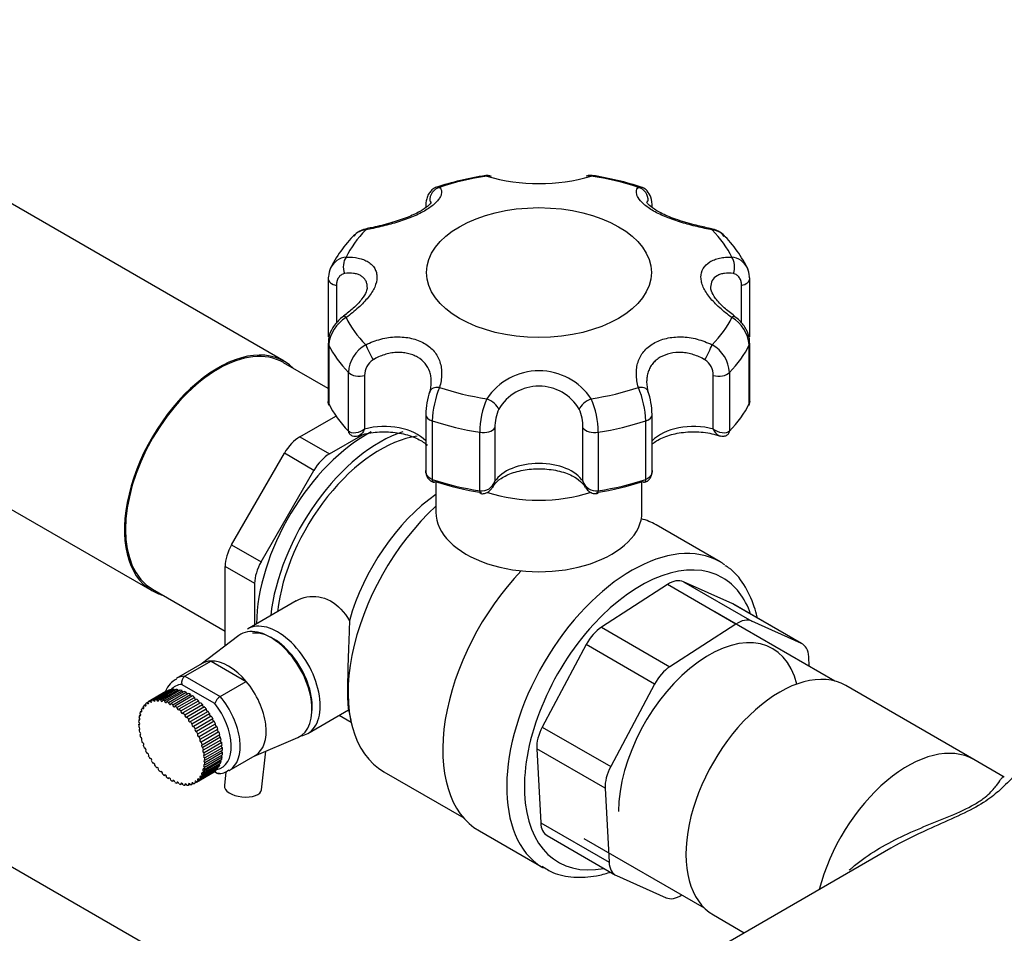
# Model space of a CAD drawing. Extents: x -132501 to 411300, y -42818 to 427495.
# Tile 318 of 330: x 252210 to 252368, y 242400 to 242546. Entities that reach past the tile are written whole.
import ezdxf

# ---------------------------------------------------------------- set-up
doc = ezdxf.new("R2010")
doc.units = 0
doc.header["$LTSCALE"] = 50
for name, color, linetype in [('91040265_-_FT_ST', 7, 'CONTINUOUS'), ('96053355_-_FT_NI', 7, 'CONTINUOUS'), ('96158847_-_FT_RO', 7, 'CONTINUOUS'), ('96308586', 7, 'CONTINUOUS'), ('97823497_-_HAHN-', 7, 'CONTINUOUS'), ('97823500_-_VENTI', 7, 'CONTINUOUS'), ('Default', 7, 'CONTINUOUS')]:
    doc.layers.add(name, color=color, linetype=linetype)

# ---------------------------------------------------------------- blocks, each defined once
blk = doc.blocks.new('SE3')
at = {"layer": '91040265_-_FT_ST', "color": 7, "linetype": 'Continuous'}
for p, q in [((394.078, 115.053), (392.152, 116.165)), ((396.301, 113.798), (394.251, 114.982)), ((390.057, 112.535), (391.982, 111.424)), ((392.131, 111.31), (392.626, 111.024))]:
    blk.add_line(p, q, dxfattribs=at)
for centre, end_param in [((393.191, 113.146), 3.141593), ((395.241, 111.962), 2.019528)]:
    blk.add_ellipse(centre, major_axis=(1.06, 1.836), ratio=0.57735, start_param=0, end_param=end_param, dxfattribs=at)
at = {"layer": '96053355_-_FT_NI', "color": 7, "linetype": 'Continuous'}
for p, q in [((385.256, 120.175), (375.781, 125.645)), ((373.661, 121.973), (383.136, 116.503)), ((385.96, 119.74), (385.244, 120.153)), ((383.148, 116.524), (384.309, 115.854))]:
    blk.add_line(p, q, dxfattribs=at)
for major_axis, start_param, end_param in [((-1.048, -1.815), 3.141593, 6.283185), ((-1.06, -1.836), 2.989416, 6.283185), ((-1.06, -1.836), 0, 0.152177)]:
    blk.add_ellipse((384.196, 118.339), major_axis=major_axis, ratio=0.57735, start_param=start_param, end_param=end_param, dxfattribs=at)
at = {"layer": '96158847_-_FT_RO', "color": 7, "linetype": 'Continuous'}
for p, q in [((396.791, 113.515), (396.301, 113.798)), ((394.975, 112.38), (384.212, 106.166))]:
    blk.add_line(p, q, dxfattribs=at)
blk.add_ellipse((395.241, 111.962), major_axis=(1.06, 1.836), ratio=0.57735, start_param=0, end_param=2.019528, dxfattribs=at)
for points, knots in [([(394.308, 112.027), (394.323, 112.04), (394.338, 112.053), (394.459, 112.159), (394.577, 112.244), (394.947, 112.478), (395.223, 112.606), (395.645, 112.782), (395.79, 112.839), (396.067, 112.954), (396.201, 113.015), (396.363, 113.109), (396.412, 113.141), (396.494, 113.203), (396.528, 113.232), (396.615, 113.315), (396.653, 113.364), (396.71, 113.443), (396.73, 113.473), (396.76, 113.514), (396.771, 113.524), (396.779, 113.522), (396.78, 113.521), (396.781, 113.521)], [0.089246, 0.089246, 0.089246, 0.089246, 0.09375, 0.09375, 0.125, 0.125, 0.1875, 0.1875, 0.21875, 0.21875, 0.25, 0.25, 0.265625, 0.265625, 0.28125, 0.28125, 0.3125, 0.3125, 0.34375, 0.34375, 0.375, 0.375, 0.3776207, 0.3776207, 0.3776207, 0.3776207]), ([(396.944, 113.516), (396.934, 113.511), (396.924, 113.503), (396.885, 113.471), (396.852, 113.438), (396.768, 113.355), (396.717, 113.304), (396.578, 113.189), (396.488, 113.124), (396.266, 112.996), (396.133, 112.931), (395.856, 112.805), (395.709, 112.742), (395.365, 112.586), (395.164, 112.488), (394.974, 112.379)], [0.6435999, 0.6435999, 0.6435999, 0.6435999, 0.65625, 0.65625, 0.6875, 0.6875, 0.71875, 0.71875, 0.75, 0.75, 0.78125, 0.78125, 0.8125, 0.8125, 0.856442, 0.856442, 0.856442, 0.856442])]:
    blk.add_open_spline(points, degree=3, knots=knots, dxfattribs=at)
at = {"layer": '96308586', "color": 7, "linetype": 'Continuous'}
blk.add_line((379.986, 112.605), (385.363, 109.5), dxfattribs=at)
at = {"layer": '97823497_-_HAHN-', "color": 7, "linetype": 'Continuous'}
for p, q in [((385.96, 121.499), (385.96, 120.565)), ((392.714, 120.565), (392.714, 121.499)), ((386.092, 121.391), (386.092, 120.783)), ((392.582, 120.786), (392.582, 121.391)), ((385.96, 120.468), (385.96, 119.533)), ((385.968, 120.437), (385.968, 119.498)), ((392.706, 119.498), (392.706, 120.437)), ((392.714, 119.533), (392.714, 120.468)), ((386.284, 119.056), (386.284, 119.995)), ((386.544, 119.947), (386.544, 119.09)), ((392.13, 119.09), (392.13, 119.947)), ((392.389, 119.995), (392.389, 119.056)), ((385.968, 119.498), (385.968, 119.497)), ((392.697, 119.465), (392.7, 119.471)), ((392.706, 119.497), (392.706, 119.498)), ((385.508, 118.966), (386.084, 119.299)), ((387.522, 119.322), (387.522, 118.43)), ((391.152, 118.43), (391.152, 119.322)), ((387.624, 119.221), (387.624, 118.283)), ((388.632, 119.11), (388.632, 118.253)), ((390.042, 118.253), (390.042, 119.11)), ((391.049, 118.283), (391.049, 119.221)), ((385.508, 118.966), (385.981, 118.692)), ((385.981, 118.692), (386.518, 119.002)), ((386.283, 119.057), (386.284, 119.056)), ((388.389, 118.1), (388.389, 119.038)), ((390.284, 119.038), (390.284, 118.1)), ((392.389, 119.056), (392.39, 119.057)), ((384.412, 117.238), (385.258, 118.702)), ((385.731, 118.428), (385.258, 118.702)), ((384.886, 116.964), (385.731, 118.428)), ((387.624, 118.283), (387.626, 118.282)), ((387.687, 118.247), (387.687, 117.759)), ((390.987, 117.759), (390.987, 118.247)), ((391.048, 118.282), (391.049, 118.283)), ((388.387, 118.1), (388.389, 118.1)), ((390.284, 118.1), (390.286, 118.1)), ((392.237, 116.964), (391.212, 117.556)), ((384.412, 117.238), (384.886, 116.964)), ((384.309, 115.615), (384.309, 116.889)), ((384.783, 116.616), (384.309, 116.889)), ((384.783, 115.954), (384.783, 116.616)), ((391.395, 116.6), (390.337, 115.916)), ((392.491, 115.967), (391.395, 116.6)), ((392.444, 116.291), (391.651, 116.645)), ((391.651, 116.645), (392.747, 116.013)), ((385.447, 116.338), (384.668, 115.888)), ((393.54, 115.658), (392.444, 116.291)), ((393.555, 115.65), (392.459, 116.283)), ((392.491, 115.967), (391.433, 115.283)), ((393.54, 115.658), (392.747, 116.013)), ((390.337, 115.916), (391.433, 115.283)), ((390.093, 115.639), (389.39, 114.317)), ((391.189, 115.006), (390.093, 115.639)), ((393.666, 115.291), (393.658, 115.445)), ((391.189, 115.006), (390.486, 113.684)), ((385.633, 114.217), (386.287, 114.594)), ((386.282, 114.619), (386.321, 114.428)), ((386.135, 114.506), (386.328, 114.394)), ((389.39, 114.317), (390.486, 113.684)), ((389.301, 113.971), (389.365, 112.785)), ((390.397, 113.338), (389.301, 113.971)), ((386.853, 113.6), (388.131, 112.862)), ((390.397, 113.338), (390.461, 112.153)), ((389.365, 112.785), (390.461, 112.153)), ((388.382, 112.654), (389.407, 112.063)), ((389.467, 112.58), (390.563, 111.948)), ((390.579, 111.94), (391.372, 111.585))]:
    blk.add_line(p, q, dxfattribs=at)
for centre, radius, start, end in [((389.27, 118.089), 5.122, 98.8625, 108.0694), ((388.509, 123.002), 0.148, 63.141, 107.4775), ((389.337, 125.972), 2.952, 253.5505, 286.4495), ((390.16, 122.997), 0.155, 70.9899, 114.4686), ((389.413, 118.128), 5.083, 71.8943, 81.1737), ((386.586, 121.977), 0.302, 94.6242, 136.9825), ((386.621, 121.972), 0.326, 95.0902, 140.4632), ((392.066, 122), 0.296, 36.4755, 86.9853), ((392.088, 121.977), 0.302, 43.1349, 85.3838), ((387.837, 120.746), 2.057, 134.9526, 154.0877), ((390.87, 120.769), 2.017, 25.7194, 45.2404), ((386.274, 121.535), 0.307, 94.9091, 153.66), ((392.4, 121.535), 0.307, 26.1248, 85.1021), ((386.274, 121.535), 0.307, 153.66, 180.7755), ((392.4, 121.535), 0.307, 359.2133, 26.1248), ((386.529, 120.387), 0.563, 119.8993, 174.9242), ((392.148, 120.389), 0.56, 4.8855, 60.291), ((386.825, 119.965), 0.541, 119.0936, 176.8344), ((391.847, 119.964), 0.543, 3.2846, 60.7874), ((386.842, 119.949), 0.298, 122.9673, 180.426), ((391.832, 119.949), 0.298, 359.574, 57.0326), ((389.337, 119.021), 1.002, 33.5062, 146.4938), ((389.225, 119.144), 1.602, 157.5748, 177.2474), ((389.337, 119.027), 0.749, 30.793, 149.207), ((389.462, 119.147), 1.589, 2.6706, 22.5072), ((388.708, 119.311), 1.183, 161.014, 179.3593), ((389.715, 119.042), 1.326, 156.3122, 180.1523), ((388.962, 119.043), 1.323, 359.8217, 23.7137), ((389.869, 119.291), 1.281, 1.455, 18.5602), ((386.042, 119.519), 0.0819, 170.2427, 215.2005), ((389.295, 119.13), 0.663, 154.9924, 181.6659), ((389.379, 119.13), 0.663, 358.334, 25.0077), ((388.415, 118.327), 0.228, 263.485, 341.2457), ((388.436, 118.27), 0.197, 331.7043, 355.2777), ((390.238, 118.27), 0.197, 184.7223, 208.2946), ((390.258, 118.327), 0.228, 198.7543, 276.515)]:
    blk.add_arc(centre, radius, start, end, dxfattribs=at)
for centre, major_axis, ratio, start_param, end_param in [((389.337, 121.358), (-3.2, 0), 0.57735, 4.97664, 5.233536), ((388.522, 122.947), (-0.057, -0.192), 0.869302, 3.297866, 3.589107), ((390.152, 122.947), (0.057, -0.192), 0.869302, 2.694079, 3.139613), ((389.337, 121.358), (3.2, 0), 0.57735, 1.049649, 1.306546), ((387.784, 122.77), (0.133, 0.149), 0.953775, 0.958402, 2.420136), ((390.89, 122.77), (-0.133, 0.149), 0.953775, 3.863049, 5.324783), ((389.337, 121.358), (-3.2, 0), 0.57735, 5.762038, 6.018935), ((386.631, 122.105), (0.041, -0.196), 0.406558, 3.128427, 3.554417), ((392.043, 122.105), (-0.041, -0.196), 0.406558, 2.728768, 3.175302), ((389.337, 121.358), (3.2, 0), 0.57735, 0.264251, 0.521147), ((386.325, 121.679), (-0.011, 0.2), 0.610495, 0.594867, 2.056602), ((392.349, 121.679), (0.011, 0.2), 0.610495, 4.226584, 5.688318), ((386.16, 121.499), (0.2, 0), 0.57735, 2.867467, 3.141593), ((386.16, 121.499), (0.2, 0), 0.57735, 3.141593, 4.365232), ((392.514, 121.499), (-0.2, 0), 0.57735, 1.917953, 3.141593), ((392.514, 121.499), (-0.2, 0), 0.57735, 3.141593, 3.415718), ((386.325, 120.738), (0.12, -0.16), 0.163388, 2.469247, 3.156882), ((386.325, 120.738), (0.12, -0.16), 0.163388, 3.156882, 3.178424), ((389.337, 121.358), (-3.2, 0), 0.57735, 0.264251, 0.521147), ((389.337, 121.358), (3.2, 0), 0.57735, 5.762038, 6.018935), ((392.349, 120.738), (-0.12, -0.16), 0.163388, 3.106808, 3.813938), ((386.16, 120.468), (0.2, 0), 0.57735, 3.141593, 3.415718), ((389.337, 120.984), (-3.5, 0), 0.57735, 0.274125, 0.511273), ((386.631, 120.311), (0.089, -0.179), 0.04055, 3.906299, 5.368033), ((392.043, 120.311), (0.089, 0.179), 0.04055, 4.056745, 5.518479), ((389.337, 120.984), (3.5, 0), 0.57735, 5.771912, 6.00906), ((392.514, 120.468), (-0.2, 0), 0.57735, 2.867467, 3.141593), ((386.459, 120.052), (0.2, 0), 0.57735, 3.652865, 5.15063), ((392.215, 120.052), (0.2, 0), 0.57735, 4.274148, 5.771912), ((387.784, 119.646), (0.193, -0.052), 0.506668, 1.912168, 3.16196), ((389.337, 121.358), (-3.2, 0), 0.57735, 1.049649, 1.306546), ((389.337, 121.358), (3.2, 0), 0.57735, 4.97664, 5.233536), ((390.89, 119.646), (-0.193, -0.052), 0.506668, 2.909283, 4.371017), ((388.522, 119.469), (-0.17, 0.105), 0.422194, 3.622929, 5.084663), ((390.152, 119.469), (0.17, 0.105), 0.422194, 1.198522, 2.660257), ((386.064, 119.514), (0.0904, 0.0428), 0.774101, 2.784935, 3.138655), ((389.337, 120.045), (-3.5, 0), 0.57735, 0.274724, 0.510674), ((386.064, 119.513), (0.0899, 0.0439), 0.785878, 2.77526, 3.140479), ((389.337, 120.045), (3.5, 0), 0.57735, 5.772512, 6.008461), ((392.609, 119.513), (-0.0899, 0.0439), 0.785878, 3.131922, 3.507925), ((392.61, 119.514), (-0.0904, 0.0428), 0.774101, 3.139776, 3.49825), ((387.722, 119.322), (0.2, 0), 0.57735, 3.121173, 3.141593), ((387.722, 119.322), (0.2, 0), 0.57735, 3.141593, 4.201116), ((390.952, 119.322), (-0.2, 0), 0.57735, 2.082069, 3.152111), ((386.862, 118.698), (-0.75, 0), 0.57735, 3.635897, 5.15063), ((389.337, 120.984), (-3.5, 0), 0.57735, 1.059524, 1.296671), ((388.444, 119.15), (0.2, 0), 0.57735, 4.438264, 5.936029), ((390.23, 119.15), (0.2, 0), 0.57735, 3.488749, 4.986514), ((389.337, 120.984), (3.5, 0), 0.57735, 4.986514, 5.223662), ((391.812, 118.698), (0.75, 0), 0.57735, 1.132555, 2.647289), ((386.579, 116.963), (-1.25, -2.165), 0.57735, 3.88705, 5.4839), ((386.791, 116.84), (-1.25, -2.165), 0.57735, 3.718944, 5.363497), ((386.791, 116.84), (-1.175, -2.035), 0.57735, 3.561317, 5.354869), ((385.508, 118.558), (0.25, 0.433), 0.57735, 0.785398, 1.570796), ((386.371, 119.086), (0.0718, 0.0696), 0.712324, 2.536785, 3.141737), ((386.372, 119.085), (0.0705, 0.0709), 0.723684, 2.524241, 3.140931), ((392.302, 119.085), (-0.0705, 0.0709), 0.723684, 3.140496, 3.758945), ((385.981, 118.284), (0.25, 0.433), 0.57735, 0.785398, 1.570796), ((389.337, 118.106), (-0.75, 0), 0.57735, 3.488749, 5.936029), ((387.673, 118.333), (0.0324, 0.0946), 0.387672, 2.25883, 3.144296), ((389.337, 120.045), (-3.5, 0), 0.57735, 1.060123, 1.296072), ((387.675, 118.333), (0.0308, 0.0951), 0.399075, 2.251917, 3.822713), ((389.337, 119.963), (-3.4, 0), 0.57735, 1.060123, 1.296072), ((389.337, 119.963), (3.4, 0), 0.57735, 4.987113, 5.223063), ((389.337, 120.045), (3.5, 0), 0.57735, 4.987113, 5.223063), ((390.999, 118.333), (-0.0308, 0.0951), 0.399075, 2.460472, 3.142491), ((390.999, 118.333), (-0.0308, 0.0951), 0.399075, 3.142491, 4.031269), ((391, 118.333), (-0.0324, 0.0946), 0.387672, 3.139665, 4.024356), ((387.852, 116.228), (-1.175, -2.035), 0.57735, 4.026496, 5.130975), ((388.415, 118.156), (0.0161, 0.0987), 0.221501, 2.204405, 3.140885), ((388.417, 118.155), (0.0144, 0.099), 0.232731, 2.200499, 3.144281), ((389.337, 118.902), (-1.65, 0), 0.57735, 1.048467, 2.092674), ((390.257, 118.155), (-0.0144, 0.099), 0.232731, 3.138875, 4.082687), ((390.259, 118.156), (-0.0161, 0.0987), 0.221501, 3.143774, 4.07878), ((388.241, 116.003), (-1.387, -2.403), 0.57735, 4.213208, 6.283185), ((389.337, 117.759), (-1.65, 0), 0.57735, 0, 3.141593), ((389.797, 115.105), (-1.415, -2.451), 0.57735, 3.141593, 3.296274), ((390.822, 114.513), (-1.415, -2.451), 0.57735, 3.141593, 6.267225), ((384.662, 117.093), (-0.25, -0.433), 0.57735, 4.712389, 5.497787), ((385.136, 116.82), (0.25, 0.433), 0.57735, 1.570796, 2.356194), ((390.963, 114.432), (1.315, 2.278), 0.57735, 0, 3.606258), ((390.822, 114.513), (-1.415, -2.451), 0.57735, 3.08543, 3.141593), ((389.797, 115.105), (-1.415, -2.451), 0.57735, 4.308051, 6.283185), ((391.416, 116.205), (0.25, 0.433), 0.57735, 0.059615, 0.845013), ((390.963, 114.432), (1.315, 2.278), 0.57735, 5.81852, 6.283185), ((392.209, 115.85), (-0.25, -0.433), 0.57735, 3.141593, 3.201208), ((385.151, 115.052), (0.482, -0.836), 0.57735, 0, 3.141593), ((392.512, 115.572), (0.25, 0.433), 0.57735, 0.059615, 0.845013), ((390.358, 115.521), (-0.25, -0.433), 0.57735, 3.986606, 4.772004), ((392.059, 113.799), (-1.024, -1.773), 0.57735, 2.594774, 5.497787), ((393.305, 115.217), (-0.25, -0.433), 0.57735, 2.415809, 3.201208), ((391.454, 114.888), (0.25, 0.433), 0.57735, 0.845013, 1.630411), ((385.151, 115.052), (0.482, -0.836), 0.57735, 6.073852, 6.283185), ((389.654, 114.199), (-0.25, -0.433), 0.57735, 4.772004, 5.557402), ((390.75, 113.566), (-0.25, -0.433), 0.57735, 4.772004, 5.557402), ((389.717, 113.013), (0.25, 0.433), 0.57735, 2.415809, 3.141593), ((390.813, 112.381), (0.25, 0.433), 0.57735, 2.415809, 3.201208), ((391.606, 112.026), (-0.25, -0.433), 0.57735, 0.059615, 0.845013)]:
    blk.add_ellipse(centre, major_axis=major_axis, ratio=ratio, start_param=start_param, end_param=end_param, dxfattribs=at)
blk.add_ellipse((389.337, 121.596), major_axis=(-1.8, 0), ratio=0.57735, dxfattribs=at)
for points in [[(388.501, 123.141), (388.487, 123.147), (388.474, 123.149), (388.462, 123.147)], [(390.212, 123.147), (390.2, 123.149), (390.187, 123.147), (390.173, 123.141)], [(387.702, 122.966), (387.715, 122.97), (387.729, 122.968), (387.744, 122.96)], [(390.93, 122.96), (390.945, 122.968), (390.959, 122.97), (390.972, 122.966)], [(387.611, 122.715), (387.609, 122.727), (387.601, 122.736), (387.59, 122.742)], [(391.084, 122.742), (391.073, 122.737), (391.066, 122.728), (391.063, 122.718)], [(387.59, 119.674), (387.603, 119.729), (387.611, 119.784), (387.612, 119.836)], [(385.968, 119.498), (385.963, 119.509), (385.96, 119.52), (385.96, 119.533)], [(392.714, 119.533), (392.714, 119.52), (392.711, 119.509), (392.706, 119.498)]]:
    blk.add_open_spline(points, degree=3, dxfattribs=at)
for points, knots in [([(387.744, 122.96), (387.764, 122.943), (387.775, 122.92), (387.778, 122.88), (387.776, 122.865), (387.767, 122.834), (387.76, 122.817), (387.74, 122.783), (387.727, 122.765), (387.697, 122.729), (387.678, 122.71), (387.637, 122.673), (387.613, 122.655), (387.562, 122.618), (387.533, 122.599), (387.441, 122.546), (387.371, 122.513), (387.219, 122.451), (387.139, 122.424), (387.014, 122.386), (386.972, 122.374), (386.888, 122.352), (386.846, 122.342), (386.763, 122.322), (386.722, 122.312), (386.641, 122.294), (386.601, 122.286), (386.562, 122.278)], [0, 0, 0, 0, 0.125, 0.125, 0.1875, 0.1875, 0.25, 0.25, 0.3125, 0.3125, 0.375, 0.375, 0.4375, 0.4375, 0.5, 0.5, 0.625, 0.625, 0.75, 0.75, 0.8125, 0.8125, 0.875, 0.875, 0.9375, 0.9375, 1, 1, 1, 1]), ([(387.701, 122.962), (387.687, 122.958), (387.653, 122.948), (387.605, 122.907), (387.562, 122.848), (387.53, 122.763), (387.521, 122.69), (387.522, 122.645), (387.522, 122.645)], [0, 0, 0, 0, 0.094404, 0.262578, 0.440343, 0.654347, 0.998468, 1, 1, 1, 1]), ([(392.112, 122.278), (392.034, 122.294), (391.953, 122.311), (391.829, 122.341), (391.787, 122.352), (391.703, 122.374), (391.661, 122.386), (391.579, 122.411), (391.538, 122.424), (391.457, 122.452), (391.418, 122.466), (391.342, 122.497), (391.306, 122.513), (391.237, 122.546), (391.203, 122.563), (391.111, 122.617), (391.059, 122.653), (390.975, 122.729), (390.944, 122.765), (390.914, 122.817), (390.907, 122.833), (390.898, 122.865), (390.896, 122.879), (390.898, 122.906), (390.901, 122.919), (390.912, 122.941), (390.92, 122.951), (390.93, 122.96)], [0, 0, 0, 0, 0.125, 0.125, 0.1875, 0.1875, 0.25, 0.25, 0.3125, 0.3125, 0.375, 0.375, 0.4375, 0.4375, 0.5, 0.5, 0.625, 0.625, 0.75, 0.75, 0.8125, 0.8125, 0.875, 0.875, 0.9375, 0.9375, 1, 1, 1, 1]), ([(391.15, 122.645), (391.148, 122.704), (391.142, 122.792), (391.084, 122.896), (391.018, 122.952), (390.982, 122.96), (390.972, 122.962)], [0, 0, 0, 0, 0.418757, 0.722297, 0.938172, 1, 1, 1, 1]), ([(387.614, 122.73), (387.613, 122.732), (387.609, 122.711), (387.553, 122.655), (387.429, 122.568), (387.224, 122.473), (386.962, 122.387), (386.727, 122.329), (386.617, 122.307), (386.583, 122.3)], [0.081978, 0.081978, 0.081978, 0.081978, 0.1707903, 0.282584, 0.4183452, 0.5765497, 0.7483949, 0.9312187, 1, 1, 1, 1]), ([(392.081, 122.302), (392.001, 122.319), (391.844, 122.353), (391.56, 122.432), (391.313, 122.531), (391.149, 122.631), (391.069, 122.704), (391.06, 122.731), (391.059, 122.729)], [0, 0, 0, 0, 0.1500055, 0.3406549, 0.5181365, 0.6696555, 0.8045988, 0.9092887, 0.9092887, 0.9092887, 0.9092887]), ([(386.248, 121.84), (386.318, 121.845), (386.383, 121.84), (386.472, 121.822), (386.501, 121.813), (386.554, 121.793), (386.578, 121.78), (386.622, 121.752), (386.642, 121.736), (386.678, 121.701), (386.693, 121.681), (386.717, 121.64), (386.726, 121.618), (386.738, 121.572), (386.741, 121.547), (386.741, 121.472), (386.729, 121.419), (386.681, 121.309), (386.646, 121.255), (386.579, 121.171), (386.554, 121.143), (386.501, 121.088), (386.473, 121.061), (386.414, 121.007), (386.382, 120.98), (386.317, 120.927), (386.283, 120.901), (386.248, 120.875)], [0, 0, 0, 0, 0.125, 0.125, 0.1875, 0.1875, 0.25, 0.25, 0.3125, 0.3125, 0.375, 0.375, 0.4375, 0.4375, 0.5, 0.5, 0.625, 0.625, 0.75, 0.75, 0.8125, 0.8125, 0.875, 0.875, 0.9375, 0.9375, 1, 1, 1, 1]), ([(392.426, 120.875), (392.356, 120.927), (392.291, 120.979), (392.202, 121.06), (392.173, 121.088), (392.12, 121.143), (392.096, 121.17), (392.051, 121.225), (392.031, 121.253), (391.996, 121.309), (391.981, 121.336), (391.957, 121.391), (391.948, 121.417), (391.936, 121.47), (391.932, 121.496), (391.932, 121.572), (391.944, 121.618), (391.993, 121.702), (392.028, 121.737), (392.095, 121.78), (392.12, 121.792), (392.173, 121.813), (392.201, 121.821), (392.26, 121.834), (392.292, 121.838), (392.357, 121.843), (392.391, 121.843), (392.426, 121.84)], [0, 0, 0, 0, 0.125, 0.125, 0.1875, 0.1875, 0.25, 0.25, 0.3125, 0.3125, 0.375, 0.375, 0.4375, 0.4375, 0.5, 0.5, 0.625, 0.625, 0.75, 0.75, 0.8125, 0.8125, 0.875, 0.875, 0.9375, 0.9375, 1, 1, 1, 1]), ([(386.222, 121.58), (386.202, 121.576), (386.183, 121.568), (386.15, 121.545), (386.136, 121.529), (386.114, 121.495), (386.106, 121.476), (386.095, 121.435), (386.092, 121.413), (386.092, 121.391)], [0, 0, 0, 0, 0.25, 0.25, 0.5, 0.5, 0.75, 0.75, 1, 1, 1, 1]), ([(386.587, 121.36), (386.587, 121.361), (386.587, 121.362), (386.587, 121.382), (386.585, 121.401), (386.576, 121.436), (386.569, 121.453), (386.551, 121.484), (386.54, 121.498), (386.514, 121.524), (386.5, 121.535), (386.467, 121.555), (386.449, 121.563), (386.409, 121.576), (386.388, 121.581), (386.322, 121.589), (386.274, 121.588), (386.222, 121.58)], [0.4966993, 0.4966993, 0.4966993, 0.4966993, 0.5, 0.5, 0.5625, 0.5625, 0.625, 0.625, 0.6875, 0.6875, 0.75, 0.75, 0.8125, 0.8125, 0.875, 0.875, 1, 1, 1, 1]), ([(392.451, 121.58), (392.4, 121.588), (392.351, 121.589), (392.285, 121.58), (392.264, 121.576), (392.225, 121.563), (392.206, 121.554), (392.157, 121.525), (392.131, 121.499), (392.096, 121.436), (392.087, 121.401), (392.087, 121.36), (392.087, 121.358), (392.087, 121.356)], [0, 0, 0, 0, 0.125, 0.125, 0.1875, 0.1875, 0.25, 0.25, 0.375, 0.375, 0.5, 0.5, 0.5063727, 0.5063727, 0.5063727, 0.5063727]), ([(392.582, 121.391), (392.582, 121.413), (392.579, 121.435), (392.568, 121.476), (392.56, 121.495), (392.538, 121.53), (392.524, 121.545), (392.491, 121.568), (392.472, 121.576), (392.451, 121.58)], [0, 0, 0, 0, 0.25, 0.25, 0.5, 0.5, 0.75, 0.75, 1, 1, 1, 1]), ([(386.584, 121.357), (386.583, 121.336), (386.579, 121.296), (386.504, 121.167), (386.371, 121.027), (386.263, 120.944), (386.203, 120.899)], [0, 0, 0, 0, 0.238873, 0.491645, 0.76201, 1, 1, 1, 1]), ([(392.471, 120.899), (392.407, 120.947), (392.294, 121.035), (392.16, 121.18), (392.093, 121.301), (392.09, 121.337), (392.09, 121.356)], [0, 0, 0, 0, 0.256896, 0.537519, 0.792814, 1, 1, 1, 1]), ([(386.254, 120.931), (386.218, 120.906), (386.138, 120.85), (386.028, 120.722), (385.964, 120.58), (385.966, 120.5), (385.967, 120.468)], [0, 0, 0, 0, 0.208459, 0.535058, 0.842801, 1, 1, 1, 1]), ([(392.708, 120.468), (392.709, 120.493), (392.712, 120.563), (392.661, 120.691), (392.572, 120.816), (392.499, 120.87), (392.466, 120.894)], [0, 0, 0, 0, 0.139794, 0.45214, 0.78404, 1, 1, 1, 1]), ([(386.562, 120.438), (386.64, 120.478), (386.72, 120.508), (386.845, 120.541), (386.887, 120.549), (386.971, 120.561), (387.013, 120.565), (387.095, 120.567), (387.136, 120.565), (387.217, 120.558), (387.256, 120.551), (387.332, 120.534), (387.368, 120.523), (387.437, 120.496), (387.47, 120.48), (387.563, 120.427), (387.615, 120.384), (387.699, 120.283), (387.729, 120.227), (387.759, 120.134), (387.767, 120.102), (387.776, 120.037), (387.778, 120.003), (387.776, 119.935), (387.773, 119.9), (387.762, 119.828), (387.754, 119.792), (387.744, 119.756)], [0, 0, 0, 0, 0.125, 0.125, 0.1875, 0.1875, 0.25, 0.25, 0.3125, 0.3125, 0.375, 0.375, 0.4375, 0.4375, 0.5, 0.5, 0.625, 0.625, 0.75, 0.75, 0.8125, 0.8125, 0.875, 0.875, 0.9375, 0.9375, 1, 1, 1, 1]), ([(390.93, 119.756), (390.91, 119.828), (390.898, 119.899), (390.896, 120.002), (390.898, 120.036), (390.907, 120.102), (390.914, 120.133), (390.934, 120.194), (390.946, 120.224), (390.977, 120.28), (390.996, 120.307), (391.037, 120.357), (391.06, 120.381), (391.112, 120.424), (391.141, 120.444), (391.233, 120.497), (391.302, 120.524), (391.455, 120.56), (391.535, 120.568), (391.66, 120.565), (391.702, 120.561), (391.786, 120.549), (391.828, 120.541), (391.91, 120.519), (391.952, 120.506), (392.033, 120.475), (392.073, 120.458), (392.112, 120.438)], [0, 0, 0, 0, 0.125, 0.125, 0.1875, 0.1875, 0.25, 0.25, 0.3125, 0.3125, 0.375, 0.375, 0.4375, 0.4375, 0.5, 0.5, 0.625, 0.625, 0.75, 0.75, 0.8125, 0.8125, 0.875, 0.875, 0.9375, 0.9375, 1, 1, 1, 1]), ([(387.612, 119.836), (387.612, 119.84), (387.612, 119.844), (387.612, 119.875), (387.61, 119.903), (387.602, 119.955), (387.596, 119.981), (387.571, 120.055), (387.547, 120.1), (387.48, 120.179), (387.44, 120.213), (387.368, 120.254), (387.343, 120.266), (387.289, 120.286), (387.262, 120.295), (387.204, 120.308), (387.174, 120.312), (387.112, 120.317), (387.081, 120.317), (387.019, 120.314), (386.987, 120.31), (386.923, 120.299), (386.891, 120.291), (386.798, 120.261), (386.738, 120.234), (386.68, 120.199)], [0.1166489, 0.1166489, 0.1166489, 0.1166489, 0.125, 0.125, 0.1875, 0.1875, 0.25, 0.25, 0.375, 0.375, 0.5, 0.5, 0.5625, 0.5625, 0.625, 0.625, 0.6875, 0.6875, 0.75, 0.75, 0.8125, 0.8125, 0.875, 0.875, 1, 1, 1, 1]), ([(391.994, 120.199), (391.936, 120.234), (391.875, 120.261), (391.781, 120.291), (391.75, 120.299), (391.686, 120.31), (391.654, 120.314), (391.559, 120.319), (391.498, 120.314), (391.381, 120.288), (391.329, 120.267), (391.257, 120.226), (391.235, 120.211), (391.195, 120.177), (391.176, 120.159), (391.143, 120.119), (391.129, 120.098), (391.104, 120.053), (391.094, 120.029), (391.078, 119.98), (391.072, 119.955), (391.064, 119.903), (391.062, 119.876), (391.062, 119.849)], [0, 0, 0, 0, 0.125, 0.125, 0.1875, 0.1875, 0.25, 0.25, 0.375, 0.375, 0.5, 0.5, 0.5625, 0.5625, 0.625, 0.625, 0.6875, 0.6875, 0.75, 0.75, 0.8125, 0.8125, 0.8734108, 0.8734108, 0.8734108, 0.8734108]), ([(391.062, 119.849), (391.062, 119.848), (391.062, 119.847), (391.062, 119.791), (391.07, 119.733), (391.084, 119.674)], [0.8734108, 0.8734108, 0.8734108, 0.8734108, 0.875, 0.875, 1, 1, 1, 1]), ([(392.7, 119.471), (392.7, 119.471), (392.709, 119.482), (392.713, 119.506), (392.713, 119.526), (392.712, 119.534)], [0, 0, 0, 0, 0.006694, 0.670483, 1, 1, 1, 1]), ([(386.544, 119.09), (386.501, 119.058), (386.451, 119.035), (386.356, 119.02), (386.311, 119.03), (386.284, 119.056)], [0, 0, 0, 0, 0.5, 0.5, 1, 1, 1, 1]), ([(386.544, 119.09), (386.525, 119.044), (386.498, 119.008), (386.462, 118.988), (386.457, 118.986), (386.452, 118.984)], [0, 0, 0, 0, 0.5, 0.5, 0.5776817, 0.5776817, 0.5776817, 0.5776817]), ([(392.13, 119.09), (392.149, 119.044), (392.176, 119.008), (392.212, 118.988), (392.217, 118.985), (392.222, 118.984)], [0, 0, 0, 0, 0.5, 0.5, 0.5805158, 0.5805158, 0.5805158, 0.5805158]), ([(392.389, 119.056), (392.363, 119.03), (392.318, 119.02), (392.223, 119.035), (392.173, 119.058), (392.13, 119.09)], [0, 0, 0, 0, 0.5, 0.5, 1, 1, 1, 1]), ([(386.301, 119.014), (386.302, 119.013), (386.312, 118.999), (386.345, 118.982), (386.391, 118.972), (386.429, 118.975), (386.446, 118.983), (386.452, 118.985)], [0, 0, 0, 0, 0.023322, 0.32869, 0.621172, 0.899494, 1, 1, 1, 1]), ([(386.426, 118.975), (386.47, 118.989), (386.581, 119.024), (386.821, 119.055), (387.104, 119.035), (387.356, 118.963), (387.49, 118.881), (387.538, 118.836), (387.547, 118.827)], [0, 0, 0, 0, 0.082497, 0.2407414, 0.4041252, 0.5665204, 0.724057, 0.763851, 0.763851, 0.763851, 0.763851]), ([(391.143, 118.842), (391.155, 118.853), (391.212, 118.901), (391.359, 118.979), (391.616, 119.042), (391.899, 119.054), (392.121, 119.017), (392.22, 118.984), (392.248, 118.975)], [0.2566202, 0.2566202, 0.2566202, 0.2566202, 0.3037648, 0.463095, 0.6202223, 0.7827491, 0.94667, 1, 1, 1, 1]), ([(392.222, 118.986), (392.237, 118.981), (392.266, 118.971), (392.315, 118.977), (392.354, 118.994), (392.367, 119.011), (392.371, 119.015)], [0, 0, 0, 0, 0.27156, 0.591042, 0.897761, 1, 1, 1, 1]), ([(388.597, 118.155), (388.604, 118.171), (388.624, 118.211), (388.721, 118.305), (388.919, 118.399), (389.18, 118.455), (389.467, 118.458), (389.738, 118.405), (389.947, 118.31), (390.049, 118.212), (390.07, 118.171), (390.077, 118.155)], [0, 0, 0, 0, 0.063412, 0.179562, 0.303527, 0.428544, 0.557778, 0.687566, 0.814901, 0.936538, 1, 1, 1, 1]), ([(387.624, 118.283), (387.578, 118.298), (387.544, 118.334), (387.525, 118.394), (387.522, 118.411), (387.522, 118.429)], [0, 0, 0, 0, 0.5, 0.5, 0.6935565, 0.6935565, 0.6935565, 0.6935565]), ([(387.524, 118.43), (387.525, 118.405), (387.526, 118.364), (387.553, 118.304), (387.594, 118.259), (387.625, 118.246), (387.642, 118.24)], [0, 0, 0, 0, 0.275539, 0.549098, 0.804063, 1, 1, 1, 1]), ([(391.032, 118.241), (391.038, 118.242), (391.061, 118.247), (391.098, 118.276), (391.131, 118.323), (391.149, 118.377), (391.15, 118.411), (391.15, 118.43)], [0, 0, 0, 0, 0.061758, 0.314012, 0.544652, 0.787941, 1, 1, 1, 1]), ([(391.152, 118.429), (391.152, 118.411), (391.149, 118.394), (391.13, 118.334), (391.096, 118.298), (391.049, 118.283)], [0.3064435, 0.3064435, 0.3064435, 0.3064435, 0.5, 0.5, 1, 1, 1, 1]), ([(388.403, 118.059), (388.409, 118.057), (388.432, 118.051), (388.48, 118.061), (388.534, 118.087), (388.578, 118.128), (388.595, 118.159), (388.604, 118.176)], [0, 0, 0, 0, 0.067621, 0.312379, 0.545316, 0.795458, 1, 1, 1, 1]), ([(390.069, 118.175), (390.084, 118.15), (390.109, 118.111), (390.169, 118.07), (390.226, 118.052), (390.257, 118.057), (390.271, 118.059)], [0, 0, 0, 0, 0.316558, 0.591346, 0.846026, 1, 1, 1, 1]), ([(392.83, 116.082), (392.818, 116.138), (392.766, 116.328), (392.632, 116.603), (392.457, 116.826), (392.341, 116.889), (392.32, 116.901)], [0.3058406, 0.3058406, 0.3058406, 0.3058406, 0.4154136, 0.6870503, 0.9526623, 1, 1, 1, 1]), ([(385.447, 116.337), (385.5, 116.368), (385.558, 116.39), (385.742, 116.425), (385.875, 116.405), (386.115, 116.272), (386.22, 116.158), (386.301, 116.021)], [0.6888027, 0.6888027, 0.6888027, 0.6888027, 0.75, 0.75, 0.875, 0.875, 1, 1, 1, 1]), ([(386.301, 116.021), (386.299, 115.938), (386.296, 115.853), (386.291, 115.717), (386.29, 115.67), (386.286, 115.575), (386.284, 115.527), (386.281, 115.43), (386.279, 115.38), (386.276, 115.281), (386.275, 115.232), (386.273, 115.159), (386.273, 115.135), (386.272, 115.087), (386.271, 115.063), (386.27, 114.995), (386.27, 114.952), (386.27, 114.891), (386.27, 114.872), (386.27, 114.835), (386.27, 114.817), (386.271, 114.784), (386.272, 114.769), (386.272, 114.74), (386.273, 114.727), (386.275, 114.689), (386.276, 114.669), (386.279, 114.645), (386.279, 114.638), (386.281, 114.625), (386.282, 114.62), (386.283, 114.614), (386.283, 114.613), (386.283, 114.612)], [0, 0, 0, 0, 0.125, 0.125, 0.1875, 0.1875, 0.25, 0.25, 0.3125, 0.3125, 0.375, 0.375, 0.40625, 0.40625, 0.4375, 0.4375, 0.5, 0.5, 0.53125, 0.53125, 0.5625, 0.5625, 0.59375, 0.59375, 0.625, 0.625, 0.6875, 0.6875, 0.71875, 0.71875, 0.75, 0.75, 0.7573306, 0.7573306, 0.7573306, 0.7573306]), ([(389.387, 112.09), (389.448, 112.05), (389.589, 111.959), (389.894, 111.901), (390.203, 111.919), (390.398, 111.968), (390.469, 111.99)], [0, 0, 0, 0, 0.0458886, 0.1245593, 0.2036998, 0.2479985, 0.2479985, 0.2479985, 0.2479985])]:
    blk.add_open_spline(points, degree=3, knots=knots, dxfattribs=at)
at = {"layer": '97823500_-_VENTI', "color": 7, "linetype": 'Continuous'}
for p, q in [((384.53, 115.782), (383.926, 115.327)), ((383.941, 115.335), (383.524, 115.094)), ((384.083, 115.375), (383.666, 115.134)), ((384.083, 115.375), (384.649, 115.048)), ((384.143, 114.695), (383.613, 115.001)), ((383.666, 115.134), (384.232, 114.807)), ((384.232, 114.807), (384.649, 115.048)), ((383.362, 114.886), (383.079, 114.722)), ((383.102, 114.734), (383.385, 114.897)), ((383.412, 114.908), (383.13, 114.744)), ((383.155, 114.751), (383.438, 114.914)), ((383.468, 114.919), (383.185, 114.756)), ((383.212, 114.757), (383.495, 114.92)), ((383.527, 114.919), (383.244, 114.756)), ((383.273, 114.753), (383.556, 114.916)), ((383.59, 114.909), (383.307, 114.746)), ((383.337, 114.737), (383.62, 114.9)), ((383.655, 114.888), (383.372, 114.725)), ((383.403, 114.711), (383.686, 114.875)), ((383.721, 114.857), (383.438, 114.694)), ((383.469, 114.676), (383.752, 114.839)), ((383.015, 114.669), (383.039, 114.683)), ((383.055, 114.707), (383.08, 114.721)), ((383.788, 114.816), (383.505, 114.653)), ((383.536, 114.63), (383.819, 114.793)), ((383.853, 114.766), (383.57, 114.602)), ((383.601, 114.576), (383.884, 114.739)), ((383.917, 114.707), (383.634, 114.544)), ((383.663, 114.514), (383.946, 114.677)), ((382.936, 114.504), (382.957, 114.516)), ((382.954, 114.567), (382.977, 114.58)), ((382.981, 114.623), (383.005, 114.636)), ((383.978, 114.641), (383.695, 114.478)), ((383.723, 114.445), (384.006, 114.608)), ((384.036, 114.569), (383.753, 114.406)), ((383.778, 114.37), (384.061, 114.533)), ((382.924, 114.358), (382.941, 114.368)), ((382.926, 114.434), (382.945, 114.445)), ((384.088, 114.491), (383.805, 114.328)), ((383.828, 114.29), (384.111, 114.454)), ((384.135, 114.41), (383.852, 114.246)), ((383.872, 114.207), (384.155, 114.37)), ((382.93, 114.278), (382.945, 114.286)), ((382.945, 114.194), (382.957, 114.201)), ((384.176, 114.325), (383.893, 114.162)), ((383.91, 114.122), (384.193, 114.285)), ((384.21, 114.24), (383.927, 114.076)), ((383.94, 114.036), (384.223, 114.199)), ((382.967, 114.109), (382.977, 114.114)), ((384.236, 114.154), (383.953, 113.991)), ((383.963, 113.951), (384.246, 114.114)), ((384.254, 114.069), (383.972, 113.906)), ((384.776, 113.854), (385.472, 114.15)), ((382.998, 114.023), (383.004, 114.027)), ((383.035, 113.938), (383.039, 113.94)), ((383.977, 113.867), (384.26, 114.03)), ((384.265, 113.987), (383.982, 113.824)), ((383.984, 113.787), (384.267, 113.95)), ((384.267, 113.909), (383.984, 113.746)), ((384.894, 113.313), (384.963, 113.934)), ((383.104, 113.818), (383.102, 113.817)), ((383.16, 113.742), (383.155, 113.739)), ((383.953, 113.578), (384.236, 113.741)), ((384.246, 113.77), (383.963, 113.607)), ((383.972, 113.641), (384.254, 113.804)), ((384.26, 113.836), (383.977, 113.673)), ((383.982, 113.711), (384.265, 113.874)), ((384.374, 113.622), (384.791, 113.863)), ((383.22, 113.672), (383.212, 113.667)), ((383.284, 113.607), (383.273, 113.601)), ((384.111, 113.586), (383.828, 113.423)), ((383.852, 113.438), (384.135, 113.602)), ((384.155, 113.618), (383.872, 113.455)), ((383.893, 113.476), (384.176, 113.639)), ((384.193, 113.66), (383.91, 113.496)), ((383.927, 113.522), (384.21, 113.686)), ((384.223, 113.711), (383.94, 113.547)), ((384.137, 113.603), (384.176, 113.581)), ((384.322, 113.601), (384.297, 113.38)), ((383.351, 113.55), (383.337, 113.542)), ((383.419, 113.502), (383.403, 113.492)), ((383.488, 113.462), (383.469, 113.451)), ((383.556, 113.432), (383.536, 113.42)), ((383.623, 113.412), (383.601, 113.399)), ((383.803, 113.415), (383.778, 113.401)), ((383.687, 113.402), (383.663, 113.389)), ((383.747, 113.403), (383.723, 113.389))]:
    blk.add_line(p, q, dxfattribs=at)
for centre, radius, start, end in [((383.741, 115.028), 0.13, 125.1626, 191.8041), ((384.343, 114.628), 0.211, 121.7562, 161.2771), ((384.214, 113.799), 0.226, 264.961, 312.9038)]:
    blk.add_arc(centre, radius, start, end, dxfattribs=at)
for centre, major_axis, ratio, start_param, end_param in [((385.034, 114.985), (-0.472, 0.818), 0.57735, 0, 0.07077), ((385.034, 114.985), (-0.472, 0.818), 0.57735, 3.070823, 6.283185), ((385.073, 115.007), (0.447, -0.775), 0.57735, 0.661458, 2.892999), ((384.366, 114.599), (0.425, -0.736), 0.57735, 2.846152, 3.141593), ((384.366, 114.599), (-0.425, 0.736), 0.57735, 5.00783, 5.987744), ((383.878, 114.317), (0.375, -0.65), 0.57735, 2.878509, 3.334645), ((383.949, 114.358), (0.425, -0.736), 0.57735, 2.846152, 3.143659), ((384.366, 114.599), (-0.425, 0.736), 0.57735, 3.141593, 5.00783), ((383.737, 114.236), (-0.375, 0.65), 0.57735, 6.222272, 6.281266), ((383.399, 114.903), (-0.0125, 0.0217), 0.57735, 1.493216, 1.681712), ((383.737, 114.236), (-0.375, 0.65), 0.57735, -0.186577, -0.127583), ((383.452, 114.917), (-0.0125, 0.0217), 0.57735, 1.367552, 1.807375), ((383.737, 114.236), (-0.375, 0.65), 0.57735, -0.31224, -0.253246), ((383.511, 114.92), (-0.0125, 0.0217), 0.57735, 1.241889, 1.933039), ((383.737, 114.236), (-0.375, 0.65), 0.57735, -0.437904, -0.37891), ((383.573, 114.913), (-0.0125, 0.0217), 0.57735, 1.116225, 2.058703), ((383.737, 114.236), (-0.375, 0.65), 0.57735, -0.563568, -0.504574), ((383.637, 114.895), (-0.0125, 0.0217), 0.57735, 0.990561, 2.184366), ((383.737, 114.236), (-0.375, 0.65), 0.57735, -0.689231, -0.630237), ((383.703, 114.866), (-0.0125, 0.0217), 0.57735, 0.864897, 2.31003), ((383.737, 114.236), (-0.375, 0.65), 0.57735, -0.814895, -0.755901), ((383.77, 114.828), (-0.0125, 0.0217), 0.57735, 0.739234, 2.435694), ((383.025, 114.68), (-0.0125, 0.0217), 0.57735, 1.744543, 4.852801), ((383.454, 114.072), (-0.375, 0.65), 0.57735, 0.064751, 0.123745), ((383.067, 114.715), (-0.0125, 0.0217), 0.57735, 1.61888, 4.727137), ((383.454, 114.072), (-0.375, 0.65), 0.57735, 6.222272, 6.281266), ((383.116, 114.739), (-0.0125, 0.0217), 0.57735, 1.493216, 4.601474), ((383.454, 114.072), (-0.375, 0.65), 0.57735, -0.186577, -0.127583), ((383.17, 114.754), (-0.0125, 0.0217), 0.57735, 1.367552, 4.47581), ((383.454, 114.072), (-0.375, 0.65), 0.57735, -0.31224, -0.253246), ((383.228, 114.757), (-0.0125, 0.0217), 0.57735, 1.241889, 4.350146), ((383.454, 114.072), (-0.375, 0.65), 0.57735, -0.437904, -0.37891), ((383.29, 114.749), (-0.0125, 0.0217), 0.57735, 1.116225, 4.224483), ((383.454, 114.072), (-0.375, 0.65), 0.57735, -0.563568, -0.504574), ((383.354, 114.731), (-0.0125, 0.0217), 0.57735, 0.990561, 4.098819), ((383.454, 114.072), (-0.375, 0.65), 0.57735, -0.689231, -0.630237), ((383.42, 114.703), (-0.0125, 0.0217), 0.57735, 0.864897, 3.973155), ((383.454, 114.072), (-0.375, 0.65), 0.57735, -0.814895, -0.755901), ((383.487, 114.664), (-0.0125, 0.0217), 0.57735, 0.739234, 3.847492), ((383.737, 114.236), (-0.375, 0.65), 0.57735, -0.940559, -0.881565), ((383.836, 114.78), (-0.0125, 0.0217), 0.57735, 0.61357, 2.561357), ((383.737, 114.236), (-0.375, 0.65), 0.57735, -1.066223, -1.007229), ((383.9, 114.724), (-0.0125, 0.0217), 0.57735, 0.487906, 2.687021), ((383.737, 114.236), (-0.375, 0.65), 0.57735, -1.191886, -1.132892), ((383.962, 114.659), (-0.0125, 0.0217), 0.57735, 0.362243, 2.812685), ((383.878, 114.317), (-0.375, 0.65), 0.57735, 2.951178, 4.975472), ((383.949, 114.358), (-0.425, 0.736), 0.57735, 3.143659, 5.00783), ((382.94, 114.521), (-0.0125, 0.0217), 0.57735, 2.121535, 5.229792), ((383.454, 114.072), (-0.375, 0.65), 0.57735, 0.441742, 0.500736), ((382.961, 114.583), (-0.0125, 0.0217), 0.57735, 1.995871, 5.104129), ((383.454, 114.072), (-0.375, 0.65), 0.57735, 0.316078, 0.375072), ((382.989, 114.636), (-0.0125, 0.0217), 0.57735, 1.870207, 4.978465), ((383.454, 114.072), (-0.375, 0.65), 0.57735, 0.190415, 0.249408), ((383.454, 114.072), (-0.375, 0.65), 0.57735, -0.940559, -0.881565), ((383.553, 114.617), (-0.0125, 0.0217), 0.57735, 0.61357, 3.721828), ((383.454, 114.072), (-0.375, 0.65), 0.57735, -1.066223, -1.007229), ((383.618, 114.56), (-0.0125, 0.0217), 0.57735, 0.487906, 3.596164), ((383.454, 114.072), (-0.375, 0.65), 0.57735, -1.191886, -1.132892), ((383.68, 114.496), (-0.0125, 0.0217), 0.57735, 0.362243, 3.4705), ((383.737, 114.236), (-0.375, 0.65), 0.57735, -1.31755, -1.258556), ((384.021, 114.589), (-0.0125, 0.0217), 0.57735, 0.236579, 2.938349), ((383.737, 114.236), (-0.375, 0.65), 0.57735, -1.443214, -1.38422), ((384.075, 114.512), (-0.0125, 0.0217), 0.57735, 0.110915, 3.064012), ((383.454, 114.072), (-0.375, 0.65), 0.57735, 0.693069, 0.752063), ((382.923, 114.379), (-0.0125, 0.0217), 0.57735, 2.372862, 5.48112), ((383.454, 114.072), (-0.375, 0.65), 0.57735, 0.818733, 0.877727), ((382.928, 114.453), (-0.0125, 0.0217), 0.57735, 2.247198, 5.355456), ((383.454, 114.072), (-0.375, 0.65), 0.57735, 0.567406, 0.6264), ((383.454, 114.072), (-0.375, 0.65), 0.57735, -1.31755, -1.258556), ((383.738, 114.425), (-0.0125, 0.0217), 0.57735, 0.236579, 3.344837), ((383.454, 114.072), (-0.375, 0.65), 0.57735, -1.443214, -1.38422), ((383.792, 114.349), (-0.0125, 0.0217), 0.57735, 0.110915, 3.219173), ((383.737, 114.236), (-0.375, 0.65), 0.57735, 4.714308, 4.773302), ((384.123, 114.432), (0.0125, -0.0217), 0.57735, 3.126844, 6.235102), ((383.737, 114.236), (0.375, -0.65), 0.57735, 1.447052, 1.506046), ((384.166, 114.348), (0.0125, -0.0217), 0.57735, 3.282005, 6.109438), ((382.928, 114.299), (-0.0125, 0.0217), 0.57735, 2.498526, 5.606783), ((383.454, 114.072), (-0.375, 0.65), 0.57735, 0.944397, 1.003391), ((382.94, 114.217), (-0.0125, 0.0217), 0.57735, 2.624189, 5.732447), ((383.454, 114.072), (-0.375, 0.65), 0.57735, 4.714308, 4.773302), ((383.84, 114.268), (0.0125, -0.0217), 0.57735, 3.126844, 6.235102), ((383.454, 114.072), (0.375, -0.65), 0.57735, 1.447052, 1.506046), ((383.883, 114.185), (0.0125, -0.0217), 0.57735, 3.00118, 6.109438), ((383.737, 114.236), (0.375, -0.65), 0.57735, 1.321388, 1.380382), ((384.201, 114.262), (0.0125, -0.0217), 0.57735, 3.407669, 5.983775), ((383.737, 114.236), (0.375, -0.65), 0.57735, 1.195724, 1.254718), ((383.454, 114.072), (-0.375, 0.65), 0.57735, 1.07006, 1.129054), ((382.961, 114.132), (-0.0125, 0.0217), 0.57735, 2.749853, 5.858111), ((383.454, 114.072), (-0.375, 0.65), 0.57735, 1.195724, 1.254718), ((382.989, 114.046), (-0.0125, 0.0217), 0.57735, 2.875517, 5.983775), ((383.454, 114.072), (0.375, -0.65), 0.57735, 1.321388, 1.380382), ((383.919, 114.099), (0.0125, -0.0217), 0.57735, 2.875517, 5.983775), ((383.454, 114.072), (0.375, -0.65), 0.57735, 1.195724, 1.254718), ((384.23, 114.177), (0.0125, -0.0217), 0.57735, 3.533332, 5.858111), ((384.25, 114.091), (0.0125, -0.0217), 0.57735, 3.658996, 5.732447), ((383.737, 114.236), (0.375, -0.65), 0.57735, 1.07006, 1.129054), ((383.737, 114.236), (0.375, -0.65), 0.57735, 0.944397, 1.003391), ((383.454, 114.072), (-0.375, 0.65), 0.57735, 1.321388, 1.380382), ((383.025, 113.96), (-0.0125, 0.0217), 0.57735, 3.00118, 6.109438), ((383.454, 114.072), (-0.375, 0.65), 0.57735, 1.447052, 1.506046), ((383.067, 113.876), (-0.0125, 0.0217), 0.57735, 3.126844, 6.235102), ((383.947, 114.013), (0.0125, -0.0217), 0.57735, 2.749853, 5.858111), ((383.967, 113.928), (0.0125, -0.0217), 0.57735, 2.624189, 5.732447), ((383.454, 114.072), (0.375, -0.65), 0.57735, 1.07006, 1.129054), ((383.454, 114.072), (0.375, -0.65), 0.57735, 0.944397, 1.003391), ((384.263, 114.009), (0.0125, -0.0217), 0.57735, 3.78466, 5.606783), ((384.267, 113.93), (0.0125, -0.0217), 0.57735, 3.910323, 5.48112), ((383.737, 114.236), (0.375, -0.65), 0.57735, 0.818733, 0.877727), ((383.737, 114.236), (0.375, -0.65), 0.57735, 0.693069, 0.752063), ((383.454, 114.072), (0.375, -0.65), 0.57735, 4.714308, 4.773302), ((383.116, 113.796), (0.0125, -0.0217), 0.57735, 0.110915, 3.219173), ((383.454, 114.072), (0.375, -0.65), 0.57735, -1.443214, -1.38422), ((383.17, 113.719), (0.0125, -0.0217), 0.57735, 0.236579, 3.344837), ((383.98, 113.845), (0.0125, -0.0217), 0.57735, 2.498526, 5.606783), ((383.984, 113.766), (0.0125, -0.0217), 0.57735, 2.372862, 5.48112), ((383.454, 114.072), (0.375, -0.65), 0.57735, 0.818733, 0.877727), ((383.454, 114.072), (0.375, -0.65), 0.57735, 0.693069, 0.752063), ((384.23, 113.726), (0.0125, -0.0217), 0.57735, 4.287314, 5.104129), ((384.25, 113.787), (0.0125, -0.0217), 0.57735, 4.161651, 5.229792), ((383.737, 114.236), (0.375, -0.65), 0.57735, 0.441742, 0.500736), ((384.263, 113.855), (0.0125, -0.0217), 0.57735, 4.035987, 5.355456), ((383.737, 114.236), (0.375, -0.65), 0.57735, 0.567406, 0.6264), ((383.454, 114.072), (0.375, -0.65), 0.57735, -1.31755, -1.258556), ((383.228, 113.649), (0.0125, -0.0217), 0.57735, 0.362243, 3.4705), ((383.454, 114.072), (0.375, -0.65), 0.57735, -1.191886, -1.132892), ((383.29, 113.585), (0.0125, -0.0217), 0.57735, 0.487906, 3.596164), ((383.454, 114.072), (0.375, -0.65), 0.57735, -1.066223, -1.007229), ((383.947, 113.562), (0.0125, -0.0217), 0.57735, 1.995871, 5.104129), ((383.967, 113.624), (0.0125, -0.0217), 0.57735, 2.121535, 5.229792), ((383.454, 114.072), (0.375, -0.65), 0.57735, 0.441742, 0.500736), ((383.98, 113.692), (0.0125, -0.0217), 0.57735, 2.247198, 5.355456), ((383.454, 114.072), (0.375, -0.65), 0.57735, 0.567406, 0.6264), ((384.123, 113.593), (0.0125, -0.0217), 0.57735, 4.664306, 4.727137), ((383.737, 114.236), (0.375, -0.65), 0.57735, 0.064751, 0.123745), ((384.166, 113.628), (0.0125, -0.0217), 0.57735, 4.538642, 4.852801), ((383.737, 114.236), (0.375, -0.65), 0.57735, 0.190415, 0.249408), ((384.201, 113.672), (0.0125, -0.0217), 0.57735, 4.412978, 4.978465), ((383.737, 114.236), (0.375, -0.65), 0.57735, 0.316078, 0.375072), ((383.354, 113.528), (0.0125, -0.0217), 0.57735, 0.61357, 3.721828), ((383.454, 114.072), (0.375, -0.65), 0.57735, -0.940559, -0.881565), ((383.42, 113.481), (0.0125, -0.0217), 0.57735, 0.739234, 3.847492), ((383.454, 114.072), (0.375, -0.65), 0.57735, -0.814895, -0.755901), ((383.487, 113.442), (0.0125, -0.0217), 0.57735, 0.864897, 3.973155), ((383.454, 114.072), (0.375, -0.65), 0.57735, -0.689231, -0.630237), ((383.553, 113.414), (0.0125, -0.0217), 0.57735, 0.990561, 4.098819), ((383.618, 113.395), (0.0125, -0.0217), 0.57735, 1.116225, 4.224483), ((383.68, 113.388), (0.0125, -0.0217), 0.57735, 1.241889, 4.350146), ((383.738, 113.391), (0.0125, -0.0217), 0.57735, 1.367552, 4.47581), ((383.792, 113.405), (0.0125, -0.0217), 0.57735, 1.493216, 4.601474), ((383.454, 114.072), (0.375, -0.65), 0.57735, 6.222272, 6.281266), ((383.84, 113.43), (0.0125, -0.0217), 0.57735, 1.61888, 4.727137), ((383.454, 114.072), (0.375, -0.65), 0.57735, 0.064751, 0.123745), ((383.883, 113.465), (0.0125, -0.0217), 0.57735, 1.744543, 4.852801), ((383.454, 114.072), (0.375, -0.65), 0.57735, 0.190415, 0.249408), ((383.919, 113.509), (0.0125, -0.0217), 0.57735, 1.870207, 4.978465), ((383.454, 114.072), (0.375, -0.65), 0.57735, 0.316078, 0.375072), ((383.454, 114.072), (0.375, -0.65), 0.57735, -0.563568, -0.504574), ((383.454, 114.072), (0.375, -0.65), 0.57735, -0.437904, -0.37891), ((383.454, 114.072), (0.375, -0.65), 0.57735, -0.31224, -0.253246), ((383.454, 114.072), (0.375, -0.65), 0.57735, -0.186577, -0.127583), ((384.595, 113.347), (0.298, -0.033), 0.4929, 3.141593, 6.283185)]:
    blk.add_ellipse(centre, major_axis=major_axis, ratio=ratio, start_param=start_param, end_param=end_param, dxfattribs=at)
for points, knots in [([(383.529, 115.083), (383.489, 115.061), (383.418, 115.019), (383.373, 114.938), (383.356, 114.892)], [0, 0, 0, 0, 0.1165035, 0.2403986, 0.2403986, 0.2403986, 0.2403986]), ([(384.217, 113.576), (384.213, 113.575), (384.208, 113.574), (384.193, 113.574), (384.184, 113.576), (384.168, 113.586), (384.161, 113.593), (384.153, 113.605), (384.151, 113.609), (384.149, 113.613)], [0.1226019, 0.1226019, 0.1226019, 0.1226019, 0.25, 0.25, 0.5, 0.5, 0.75, 0.75, 0.8446424, 0.8446424, 0.8446424, 0.8446424])]:
    blk.add_open_spline(points, degree=3, knots=knots, dxfattribs=at)

msp = doc.modelspace()

# ---------------------------------------------------------------- block references
at = {"layer": 'Default', "xscale": 10, "yscale": 10, "zscale": 10}
msp.add_blockref('SE3', (248399.7068, 241289.7787), dxfattribs=at)

doc.saveas('drawing.dxf')
